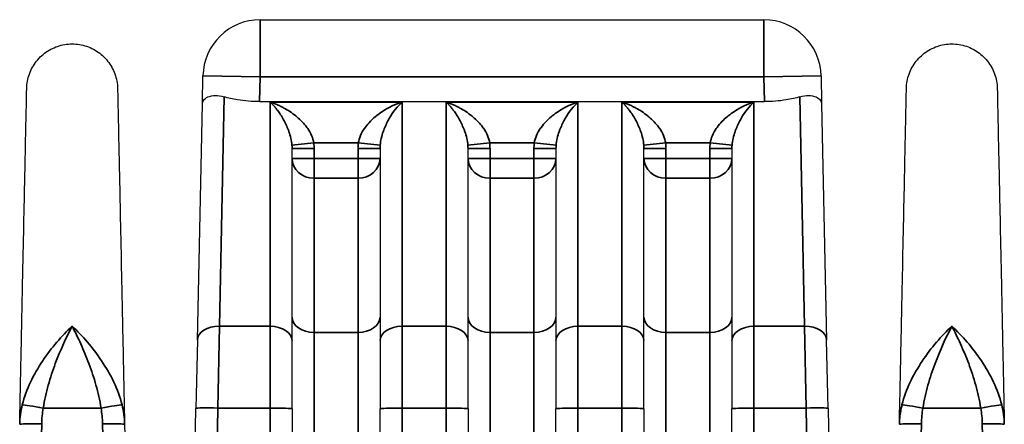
# Model space of a CAD drawing. Header units: millimetres. Extents: x 399 to 6233, y -1870 to 1602.
# Tile 509 of 656: x 5994 to 6016, y -187 to -178. Entities that reach past the tile are written whole.
import ezdxf

# ---------------------------------------------------------------- set-up
doc = ezdxf.new("R2010")
doc.units = ezdxf.units.MM
doc.layers.add('可見 (ISO)', color=7, linetype='Continuous', lineweight=25)
doc.layers.add('窄部可見 (ISO)', color=7, linetype='Continuous', lineweight=35)

msp = doc.modelspace()

# ---------------------------------------------------------------- linework, layer by layer
at = {"layer": '可見 (ISO)'}
for p, q in [((5999.422, -177.831), (6010.876, -177.831)), ((5998.109, -179.744), (5998.122, -179.104)), ((6012.176, -179.104), (6012.189, -179.744)), ((5997.996, -185.108), (5998.109, -179.744)), ((5999.41, -179.691), (6010.888, -179.691)), ((5999.681, -179.733), (5999.681, -179.733)), ((6012.189, -179.744), (6012.301, -185.108)), ((6000.409, -180.181), (6000.409, -180.181)), ((6001.888, -180.181), (6001.888, -180.181)), ((6004.409, -180.181), (6004.409, -180.181)), ((6005.888, -180.181), (6005.888, -180.181)), ((6008.409, -180.181), (6008.409, -180.181)), ((6009.888, -180.181), (6009.888, -180.181)), ((6000.149, -185.118), (6000.149, -180.753)), ((6002.149, -180.753), (6002.149, -185.118)), ((6004.149, -185.118), (6004.149, -180.753)), ((6006.149, -180.753), (6006.149, -185.118)), ((6008.149, -185.118), (6008.149, -180.753)), ((6010.149, -180.753), (6010.149, -185.118)), ((5997.996, -185.108), (5997.964, -186.656)), ((6000.149, -186.666), (6000.149, -185.118)), ((6002.149, -185.118), (6002.149, -186.666)), ((6004.149, -186.666), (6004.149, -185.118)), ((6006.149, -185.118), (6006.149, -186.666)), ((6008.149, -186.666), (6008.149, -185.118)), ((6010.149, -185.118), (6010.149, -186.666)), ((6012.334, -186.656), (6012.301, -185.108)), ((5997.845, -192.335), (5997.964, -186.656)), ((6000.149, -186.666), (6000.149, -189.603)), ((6002.149, -189.603), (6002.149, -186.666)), ((6004.149, -186.666), (6004.149, -189.603)), ((6006.149, -189.603), (6006.149, -186.666)), ((6008.149, -186.666), (6008.149, -189.603)), ((6010.149, -189.603), (6010.149, -186.666)), ((6012.334, -186.656), (6012.453, -192.335)), ((5996.341, -187.018), (5996.453, -192.335))]:
    msp.add_line(p, q, dxfattribs=at)
for centre, start, end in [((5999.422, -179.131), 90, 178.8), ((6010.876, -179.131), 1.2, 90)]:
    msp.add_arc(centre, 1.3, start, end, dxfattribs=at)
for points, knots in [([(5994.116, -179.392), (5994.118, -179.281), (5994.139, -179.169), (5994.215, -178.959), (5994.271, -178.859), (5994.41, -178.684), (5994.495, -178.606), (5994.683, -178.485), (5994.788, -178.439), (5995.006, -178.385), (5995.12, -178.375), (5995.343, -178.393), (5995.455, -178.421), (5995.66, -178.509), (5995.757, -178.571), (5995.923, -178.721), (5995.995, -178.811), (5996.105, -179.006), (5996.144, -179.114), (5996.175, -179.28), (5996.18, -179.336), (5996.182, -179.392)], [0, 0, 0, 0, 0.0333167, 0.0333167, 0.0669019, 0.0669019, 0.1004774, 0.1004774, 0.1340533, 0.1340533, 0.1676291, 0.1676291, 0.2012049, 0.2012049, 0.2347807, 0.2347807, 0.2683565, 0.2683565, 0.3019323, 0.3019323, 0.3188115, 0.3188115, 0.3188115, 0.3188115]), ([(6014.116, -179.392), (6014.118, -179.281), (6014.139, -179.169), (6014.215, -178.959), (6014.271, -178.859), (6014.41, -178.684), (6014.495, -178.606), (6014.683, -178.485), (6014.788, -178.439), (6015.006, -178.385), (6015.12, -178.375), (6015.343, -178.393), (6015.455, -178.421), (6015.66, -178.509), (6015.757, -178.571), (6015.923, -178.721), (6015.995, -178.811), (6016.105, -179.006), (6016.144, -179.114), (6016.175, -179.28), (6016.18, -179.336), (6016.182, -179.392)], [0, 0, 0, 0, 0.033317, 0.033317, 0.0669022, 0.0669022, 0.1004777, 0.1004777, 0.1340536, 0.1340536, 0.1676294, 0.1676294, 0.2012052, 0.2012052, 0.234781, 0.234781, 0.2683568, 0.2683568, 0.3019326, 0.3019326, 0.3188115, 0.3188115, 0.3188115, 0.3188115]), ([(5993.956, -187.018), (5993.967, -186.502), (5993.978, -186.006), (5993.987, -185.541), (5993.989, -185.465), (5993.991, -185.389), (5993.992, -185.314), (5994.003, -184.778), (5994.014, -184.274), (5994.024, -183.806), (5994.033, -183.338), (5994.043, -182.905), (5994.051, -182.505), (5994.059, -182.105), (5994.067, -181.737), (5994.074, -181.408), (5994.077, -181.269), (5994.08, -181.136), (5994.082, -181.011), (5994.086, -180.841), (5994.089, -180.683), (5994.092, -180.539), (5994.097, -180.288), (5994.102, -180.077), (5994.105, -179.906), (5994.113, -179.563), (5994.116, -179.392), (5994.116, -179.392)], [0.0267397, 0.0267397, 0.0267397, 0.0267397, 0.0775919, 0.0775919, 0.0775919, 0.0858976, 0.0858976, 0.0858976, 0.1450554, 0.1450554, 0.1450554, 0.2042133, 0.2042133, 0.2042133, 0.2633711, 0.2633711, 0.2633711, 0.2884173, 0.2884173, 0.2884173, 0.322529, 0.322529, 0.322529, 0.3816868, 0.3816868, 0.3816868, 0.5, 0.5, 0.5, 0.5]), ([(5996.182, -179.392), (5996.182, -179.392), (5996.185, -179.563), (5996.192, -179.906), (5996.198, -180.176), (5996.206, -180.545), (5996.215, -181.011), (5996.218, -181.136), (5996.221, -181.269), (5996.224, -181.408), (5996.231, -181.737), (5996.238, -182.105), (5996.247, -182.504), (5996.255, -182.904), (5996.264, -183.338), (5996.274, -183.806), (5996.284, -184.274), (5996.294, -184.778), (5996.306, -185.314), (5996.307, -185.389), (5996.309, -185.465), (5996.31, -185.541), (5996.32, -186.006), (5996.33, -186.502), (5996.341, -187.018)], [0.5000079, 0.5000079, 0.5000079, 0.5000079, 0.6183182, 0.6183182, 0.6183182, 0.7115983, 0.7115983, 0.7115983, 0.7366339, 0.7366339, 0.7366339, 0.7957918, 0.7957918, 0.7957918, 0.8549496, 0.8549496, 0.8549496, 0.9141075, 0.9141075, 0.9141075, 0.9224155, 0.9224155, 0.9224155, 0.9732653, 0.9732653, 0.9732653, 0.9732653]), ([(6013.956, -187.018), (6013.967, -186.502), (6013.978, -186.006), (6013.987, -185.541), (6013.989, -185.465), (6013.991, -185.389), (6013.992, -185.314), (6014.003, -184.778), (6014.014, -184.274), (6014.024, -183.806), (6014.033, -183.338), (6014.043, -182.905), (6014.051, -182.505), (6014.059, -182.105), (6014.067, -181.737), (6014.074, -181.408), (6014.077, -181.269), (6014.08, -181.136), (6014.082, -181.011), (6014.086, -180.841), (6014.089, -180.683), (6014.092, -180.539), (6014.097, -180.288), (6014.102, -180.077), (6014.105, -179.906), (6014.113, -179.563), (6014.116, -179.392), (6014.116, -179.392)], [0.0267397, 0.0267397, 0.0267397, 0.0267397, 0.0775919, 0.0775919, 0.0775919, 0.0858976, 0.0858976, 0.0858976, 0.1450554, 0.1450554, 0.1450554, 0.2042133, 0.2042133, 0.2042133, 0.2633711, 0.2633711, 0.2633711, 0.2884173, 0.2884173, 0.2884173, 0.322529, 0.322529, 0.322529, 0.3816868, 0.3816868, 0.3816868, 0.5, 0.5, 0.5, 0.5]), ([(6016.182, -179.392), (6016.182, -179.392), (6016.185, -179.563), (6016.192, -179.906), (6016.198, -180.176), (6016.206, -180.545), (6016.215, -181.011), (6016.218, -181.136), (6016.221, -181.269), (6016.224, -181.408), (6016.231, -181.737), (6016.238, -182.105), (6016.247, -182.504), (6016.255, -182.904), (6016.264, -183.338), (6016.274, -183.806), (6016.284, -184.274), (6016.294, -184.778), (6016.306, -185.314), (6016.307, -185.389), (6016.309, -185.465), (6016.31, -185.541), (6016.32, -186.006), (6016.33, -186.502), (6016.341, -187.018)], [0.5000079, 0.5000079, 0.5000079, 0.5000079, 0.6183182, 0.6183182, 0.6183182, 0.7115983, 0.7115983, 0.7115983, 0.7366339, 0.7366339, 0.7366339, 0.7957918, 0.7957918, 0.7957918, 0.8549496, 0.8549496, 0.8549496, 0.9141075, 0.9141075, 0.9141075, 0.9224155, 0.9224155, 0.9224155, 0.9732653, 0.9732653, 0.9732653, 0.9732653]), ([(5998.109, -179.744), (5998.109, -179.743), (5998.109, -179.743), (5998.11, -179.712), (5998.121, -179.683), (5998.162, -179.629), (5998.194, -179.604), (5998.283, -179.566), (5998.341, -179.553), (5998.468, -179.552), (5998.533, -179.56), (5998.602, -179.581)], [-0.000535, -0.000535, -0.000535, -0.000535, 0, 0, 0.0290077, 0.0290077, 0.0592099, 0.0592099, 0.0917988, 0.0917988, 0.1194024, 0.1194024, 0.1194024, 0.1194024]), ([(5999.41, -179.691), (5999.245, -179.691), (5999.07, -179.678), (5998.798, -179.633), (5998.694, -179.609), (5998.602, -179.581)], [-0.40134633, -0.40134633, -0.40134633, -0.40134633, -0.35174447, -0.35174447, -0.3169552, -0.3169552, -0.3169552, -0.3169552]), ([(6011.695, -179.581), (6011.602, -179.609), (6011.495, -179.634), (6011.223, -179.678), (6011.05, -179.691), (6010.888, -179.691)], [-0.48595409, -0.48595409, -0.48595409, -0.48595409, -0.45043413, -0.45043413, -0.40161512, -0.40161512, -0.40161512, -0.40161512]), ([(6011.695, -179.581), (6011.765, -179.56), (6011.83, -179.552), (6011.957, -179.553), (6012.015, -179.566), (6012.103, -179.604), (6012.135, -179.629), (6012.177, -179.683), (6012.188, -179.712), (6012.189, -179.743), (6012.189, -179.743), (6012.189, -179.744)], [0.0000025, 0.0000025, 0.0000025, 0.0000025, 0.0273791, 0.0273791, 0.0597, 0.0597, 0.089653, 0.089653, 0.1184213, 0.1184213, 0.1189519, 0.1189519, 0.1189519, 0.1189519])]:
    msp.add_open_spline(points, degree=3, knots=knots, dxfattribs=at)
at = {"layer": '窄部可見 (ISO)'}
for p, q in [((5999.422, -179.131), (5999.422, -177.831)), ((6010.876, -179.131), (6010.876, -177.831)), ((5998.122, -179.104), (5999.422, -179.131)), ((5999.422, -179.131), (5999.41, -179.691)), ((6010.876, -179.131), (5999.422, -179.131)), ((6010.876, -179.131), (6012.176, -179.104)), ((6010.888, -179.691), (6010.876, -179.131)), ((5998.602, -179.581), (5998.496, -184.791)), ((5999.649, -179.702), (5999.649, -184.791)), ((5999.649, -179.702), (6002.649, -179.702)), ((6002.649, -184.791), (6002.649, -179.702)), ((6003.649, -179.702), (6003.649, -184.791)), ((6003.649, -179.702), (6006.649, -179.702)), ((6006.649, -184.791), (6006.649, -179.702)), ((6007.649, -179.702), (6007.649, -184.791)), ((6007.649, -179.702), (6010.649, -179.702)), ((6010.649, -184.791), (6010.649, -179.702)), ((6011.801, -184.791), (6011.695, -179.581)), ((6000.643, -180.63), (6000.146, -180.68)), ((6001.655, -180.63), (6000.643, -180.63)), ((6001.655, -180.63), (6002.152, -180.68)), ((6004.146, -180.68), (6004.643, -180.63)), ((6005.655, -180.63), (6004.643, -180.63)), ((6006.152, -180.68), (6005.655, -180.63)), ((6008.643, -180.63), (6008.146, -180.68)), ((6009.655, -180.63), (6008.643, -180.63)), ((6009.655, -180.63), (6010.152, -180.68)), ((6000.649, -180.753), (6000.149, -180.753)), ((6000.649, -180.753), (6000.649, -180.984)), ((6001.649, -180.984), (6001.649, -180.753)), ((6001.649, -180.753), (6002.149, -180.753)), ((6004.149, -180.753), (6004.649, -180.753)), ((6004.649, -180.753), (6004.649, -180.984)), ((6005.649, -180.984), (6005.649, -180.753)), ((6006.149, -180.753), (6005.649, -180.753)), ((6008.649, -180.753), (6008.149, -180.753)), ((6008.649, -180.753), (6008.649, -180.984)), ((6009.649, -180.984), (6009.649, -180.753)), ((6009.649, -180.753), (6010.149, -180.753)), ((6000.649, -180.984), (6000.149, -180.984)), ((6000.649, -180.984), (6001.649, -180.984)), ((6000.649, -180.984), (6000.649, -181.431)), ((6001.649, -180.984), (6001.649, -181.431)), ((6001.649, -180.984), (6002.149, -180.984)), ((6004.149, -180.984), (6004.649, -180.984)), ((6004.649, -180.984), (6005.649, -180.984)), ((6004.649, -181.431), (6004.649, -180.984)), ((6006.149, -180.984), (6005.649, -180.984)), ((6005.649, -181.431), (6005.649, -180.984)), ((6008.649, -180.984), (6008.149, -180.984)), ((6008.649, -180.984), (6009.649, -180.984)), ((6008.649, -180.984), (6008.649, -181.431)), ((6009.649, -180.984), (6009.649, -181.431)), ((6009.649, -180.984), (6010.149, -180.984)), ((6001.649, -181.431), (6000.649, -181.431)), ((6000.649, -184.933), (6000.649, -181.431)), ((6001.649, -181.431), (6001.649, -184.933)), ((6005.649, -181.431), (6004.649, -181.431)), ((6004.649, -184.933), (6004.649, -181.431)), ((6005.649, -181.431), (6005.649, -184.933)), ((6009.649, -181.431), (6008.649, -181.431)), ((6008.649, -184.933), (6008.649, -181.431)), ((6009.649, -181.431), (6009.649, -184.933)), ((5998.464, -186.649), (5998.496, -184.791)), ((5998.496, -184.791), (5999.649, -184.791)), ((5999.649, -184.791), (5999.649, -186.649)), ((6002.649, -184.791), (6003.649, -184.791)), ((6002.649, -186.649), (6002.649, -184.791)), ((6003.649, -184.791), (6003.649, -186.649)), ((6006.649, -184.791), (6007.649, -184.791)), ((6006.649, -186.649), (6006.649, -184.791)), ((6007.649, -184.791), (6007.649, -186.649)), ((6010.649, -184.791), (6011.801, -184.791)), ((6010.649, -186.649), (6010.649, -184.791)), ((6011.801, -184.791), (6011.834, -186.649)), ((6001.649, -184.933), (6000.649, -184.933)), ((6000.649, -187.423), (6000.649, -184.933)), ((6001.649, -184.933), (6001.649, -187.423)), ((6005.649, -184.933), (6004.649, -184.933)), ((6004.649, -187.423), (6004.649, -184.933)), ((6005.649, -184.933), (6005.649, -187.423)), ((6009.649, -184.933), (6008.649, -184.933)), ((6008.649, -187.423), (6008.649, -184.933)), ((6009.649, -184.933), (6009.649, -187.423)), ((5995.805, -186.649), (5994.492, -186.649)), ((5998.464, -186.649), (5998.198, -199.334)), ((5999.649, -186.649), (5998.464, -186.649)), ((5999.649, -199.334), (5999.649, -186.649)), ((6003.649, -186.649), (6002.649, -186.649)), ((6002.649, -186.649), (6002.649, -199.334)), ((6003.649, -199.334), (6003.649, -186.649)), ((6007.649, -186.649), (6006.649, -186.649)), ((6006.649, -186.649), (6006.649, -199.334)), ((6007.649, -199.334), (6007.649, -186.649)), ((6011.834, -186.649), (6010.649, -186.649)), ((6010.649, -186.649), (6010.649, -199.334)), ((6012.1, -199.334), (6011.834, -186.649)), ((6015.805, -186.649), (6014.492, -186.649)), ((5994.456, -187.011), (5994.198, -199.334)), ((5996.1, -199.334), (5995.841, -187.011)), ((6014.456, -187.011), (6014.198, -199.334)), ((6016.1, -199.334), (6015.841, -187.011))]:
    msp.add_line(p, q, dxfattribs=at)
for centre, start, end in [((5999.407, -180.753), 359.998, 5.6523), ((6002.89, -180.753), 174.3477, 180.002), ((6003.407, -180.753), 359.998, 5.6523), ((6006.89, -180.753), 174.3477, 180.002), ((6007.407, -180.753), 359.998, 5.6523), ((6010.89, -180.753), 174.3477, 180.002)]:
    msp.add_arc(centre, 1.242, start, end, dxfattribs=at)
for centre, major_axis, ratio, start_param, end_param in [((6000.649, -180.984), (-0.5, 0), 0.893623, 0, 1.570796), ((6001.649, -180.984), (0.5, 0), 0.893623, 4.712389, 6.283185), ((6004.649, -180.984), (-0.5, 0), 0.893623, 0, 1.570796), ((6005.649, -180.984), (0.5, 0), 0.893623, 4.712389, 6.283185), ((6008.649, -180.984), (-0.5, 0), 0.893623, 0, 1.570796), ((6009.649, -180.984), (0.5, 0), 0.893623, 4.712389, 6.283185), ((6000.649, -184.587), (-0.5, 0), 0.691459, 0, 1.570796), ((6001.649, -184.587), (0.5, 0), 0.691459, 4.712389, 6.283185), ((6004.649, -184.587), (-0.5, 0), 0.691459, 0, 1.570796), ((6005.649, -184.587), (0.5, 0), 0.691459, 4.712389, 6.283185), ((6008.649, -184.587), (-0.5, 0), 0.691459, 0, 1.570796), ((6009.649, -184.587), (0.5, 0), 0.691459, 4.712389, 6.283185), ((5998.496, -185.118), (-0.5, 0.01), 0.653986, 4.726087, 6.283185), ((5999.649, -185.118), (0.5, 0), 0.654068, 0, 1.570796), ((6002.649, -185.118), (-0.5, 0), 0.654068, 4.712389, 6.283185), ((6003.649, -185.118), (0.5, 0), 0.654068, 0, 1.570796), ((6006.649, -185.118), (-0.5, 0), 0.654068, 4.712389, 6.283185), ((6007.649, -185.118), (0.5, 0), 0.654068, 0, 1.570796), ((6010.649, -185.118), (-0.5, 0), 0.654068, 4.712389, 6.283185), ((6011.801, -185.118), (0.5, 0.01), 0.653986, 0, 1.557098), ((5994.492, -186.666), (-0.492, 0.09), 0.034327, 4.718689, 6.047495), ((5995.805, -186.666), (0.492, 0.09), 0.034327, 0.235691, 1.564496), ((5995.337, -187.082), (-0.026, -1.449), 0.693348, 1.62735, 1.940844), ((5998.464, -186.666), (-0.5, 0.01), 0.034892, 4.71312, 6.283185), ((5999.649, -186.666), (0.5, 0), 0.034899, 0, 1.570796), ((6002.649, -186.666), (-0.5, 0), 0.034899, 4.712389, 6.283185), ((6003.649, -186.666), (0.5, 0), 0.034899, 0, 1.570796), ((6006.649, -186.666), (-0.5, 0), 0.034899, 4.712389, 6.283185), ((6007.649, -186.666), (0.5, 0), 0.034899, 0, 1.570796), ((6010.649, -186.666), (-0.5, 0), 0.034899, 4.712389, 6.283185), ((6011.834, -186.666), (0.5, 0.01), 0.034892, 0, 1.570065), ((6014.492, -186.666), (-0.492, 0.09), 0.034327, 4.718689, 6.047495), ((6015.805, -186.666), (0.492, 0.09), 0.034327, 0.235691, 1.564496), ((6015.337, -187.082), (-0.026, -1.449), 0.693348, 1.62735, 1.940844)]:
    msp.add_ellipse(centre, major_axis=major_axis, ratio=ratio, start_param=start_param, end_param=end_param, dxfattribs=at)
for points, knots in [([(6000.146, -180.68), (6000.141, -180.626), (6000.132, -180.574), (6000.121, -180.525), (6000.109, -180.471), (6000.094, -180.421), (6000.077, -180.374), (6000.074, -180.363), (6000.07, -180.352), (6000.066, -180.341), (6000.033, -180.252), (5999.994, -180.172), (5999.955, -180.101), (5999.95, -180.092), (5999.945, -180.083), (5999.94, -180.074), (5999.917, -180.035), (5999.893, -179.997), (5999.87, -179.962), (5999.849, -179.932), (5999.828, -179.903), (5999.806, -179.875), (5999.791, -179.855), (5999.776, -179.837), (5999.761, -179.819), (5999.742, -179.797), (5999.724, -179.776), (5999.705, -179.757), (5999.686, -179.737), (5999.668, -179.719), (5999.649, -179.702)], [0, 0, 0, 0, 0.000170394, 0.000170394, 0.000170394, 0.00035746, 0.00035746, 0.00035746, 0.000401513, 0.000401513, 0.000401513, 0.000758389, 0.000758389, 0.000758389, 0.000803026, 0.000803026, 0.000803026, 0.001003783, 0.001003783, 0.001003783, 0.001179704, 0.001179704, 0.001179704, 0.001304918, 0.001304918, 0.001304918, 0.001455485, 0.001455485, 0.001455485, 0.001606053, 0.001606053, 0.001606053, 0.001606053]), ([(5999.649, -179.702), (5999.724, -179.725), (5999.799, -179.755), (5999.873, -179.79), (5999.898, -179.801), (5999.923, -179.814), (5999.947, -179.827), (5999.953, -179.83), (5999.958, -179.833), (5999.964, -179.836), (6000.057, -179.886), (6000.148, -179.945), (6000.234, -180.015), (6000.243, -180.022), (6000.252, -180.029), (6000.26, -180.037), (6000.342, -180.105), (6000.42, -180.185), (6000.487, -180.277), (6000.494, -180.286), (6000.5, -180.295), (6000.506, -180.304), (6000.539, -180.353), (6000.569, -180.405), (6000.594, -180.462), (6000.617, -180.515), (6000.634, -180.572), (6000.643, -180.63)], [-0.000006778, -0.000006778, -0.000006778, -0.000006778, 0.000287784, 0.000287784, 0.000287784, 0.000385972, 0.000385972, 0.000385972, 0.000408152, 0.000408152, 0.000408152, 0.000778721, 0.000778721, 0.000778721, 0.000816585, 0.000816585, 0.000816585, 0.001171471, 0.001171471, 0.001171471, 0.001205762, 0.001205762, 0.001205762, 0.001389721, 0.001389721, 0.001389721, 0.00156422, 0.00156422, 0.00156422, 0.00156422]), ([(6001.655, -180.63), (6001.664, -180.571), (6001.681, -180.515), (6001.704, -180.462), (6001.728, -180.406), (6001.758, -180.353), (6001.792, -180.304), (6001.798, -180.295), (6001.804, -180.286), (6001.811, -180.277), (6001.847, -180.227), (6001.888, -180.18), (6001.93, -180.136), (6001.965, -180.101), (6002.001, -180.068), (6002.037, -180.037), (6002.046, -180.029), (6002.055, -180.022), (6002.064, -180.015), (6002.109, -179.978), (6002.156, -179.944), (6002.204, -179.913), (6002.348, -179.818), (6002.499, -179.749), (6002.649, -179.702)], [0, 0, 0, 0, 0.000175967, 0.000175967, 0.000175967, 0.000359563, 0.000359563, 0.000359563, 0.000393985, 0.000393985, 0.000393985, 0.000590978, 0.000590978, 0.000590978, 0.000749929, 0.000749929, 0.000749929, 0.000787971, 0.000787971, 0.000787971, 0.000984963, 0.000984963, 0.000984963, 0.001575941, 0.001575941, 0.001575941, 0.001575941]), ([(6002.649, -179.702), (6002.549, -179.793), (6002.449, -179.916), (6002.358, -180.074), (6002.353, -180.083), (6002.348, -180.092), (6002.343, -180.101), (6002.303, -180.173), (6002.265, -180.253), (6002.232, -180.341), (6002.228, -180.352), (6002.224, -180.363), (6002.22, -180.374), (6002.204, -180.421), (6002.189, -180.472), (6002.176, -180.525), (6002.165, -180.574), (6002.156, -180.625), (6002.152, -180.68)], [-0.000007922, -0.000007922, -0.000007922, -0.000007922, 0.000792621, 0.000792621, 0.000792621, 0.000836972, 0.000836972, 0.000836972, 0.001192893, 0.001192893, 0.001192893, 0.001236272, 0.001236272, 0.001236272, 0.001422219, 0.001422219, 0.001422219, 0.001593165, 0.001593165, 0.001593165, 0.001593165]), ([(6004.146, -180.68), (6004.141, -180.626), (6004.132, -180.574), (6004.121, -180.525), (6004.109, -180.471), (6004.094, -180.421), (6004.077, -180.374), (6004.074, -180.363), (6004.07, -180.352), (6004.066, -180.341), (6004.033, -180.252), (6003.994, -180.172), (6003.955, -180.101), (6003.95, -180.092), (6003.945, -180.083), (6003.94, -180.074), (6003.917, -180.035), (6003.893, -179.997), (6003.87, -179.962), (6003.849, -179.932), (6003.828, -179.903), (6003.806, -179.875), (6003.791, -179.855), (6003.776, -179.837), (6003.761, -179.819), (6003.742, -179.797), (6003.724, -179.776), (6003.705, -179.757), (6003.686, -179.737), (6003.668, -179.719), (6003.649, -179.702)], [0, 0, 0, 0, 0.000170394, 0.000170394, 0.000170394, 0.00035746, 0.00035746, 0.00035746, 0.000401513, 0.000401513, 0.000401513, 0.000758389, 0.000758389, 0.000758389, 0.000803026, 0.000803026, 0.000803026, 0.001003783, 0.001003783, 0.001003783, 0.001179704, 0.001179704, 0.001179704, 0.001304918, 0.001304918, 0.001304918, 0.001455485, 0.001455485, 0.001455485, 0.001606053, 0.001606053, 0.001606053, 0.001606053]), ([(6003.649, -179.702), (6003.724, -179.725), (6003.799, -179.755), (6003.873, -179.79), (6003.898, -179.801), (6003.923, -179.814), (6003.947, -179.827), (6003.953, -179.83), (6003.958, -179.833), (6003.964, -179.836), (6004.057, -179.886), (6004.148, -179.945), (6004.234, -180.015), (6004.243, -180.022), (6004.252, -180.029), (6004.26, -180.037), (6004.342, -180.105), (6004.42, -180.185), (6004.487, -180.277), (6004.494, -180.286), (6004.5, -180.295), (6004.506, -180.304), (6004.539, -180.353), (6004.569, -180.405), (6004.594, -180.462), (6004.617, -180.515), (6004.634, -180.572), (6004.643, -180.63)], [-0.000006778, -0.000006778, -0.000006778, -0.000006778, 0.000287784, 0.000287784, 0.000287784, 0.000385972, 0.000385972, 0.000385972, 0.000408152, 0.000408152, 0.000408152, 0.000778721, 0.000778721, 0.000778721, 0.000816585, 0.000816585, 0.000816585, 0.001171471, 0.001171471, 0.001171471, 0.001205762, 0.001205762, 0.001205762, 0.001389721, 0.001389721, 0.001389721, 0.00156422, 0.00156422, 0.00156422, 0.00156422]), ([(6005.655, -180.63), (6005.664, -180.571), (6005.681, -180.515), (6005.704, -180.462), (6005.728, -180.406), (6005.758, -180.353), (6005.792, -180.304), (6005.798, -180.295), (6005.804, -180.286), (6005.811, -180.277), (6005.847, -180.227), (6005.888, -180.18), (6005.93, -180.136), (6005.965, -180.101), (6006.001, -180.068), (6006.037, -180.037), (6006.046, -180.029), (6006.055, -180.022), (6006.064, -180.015), (6006.109, -179.978), (6006.156, -179.944), (6006.204, -179.913), (6006.348, -179.818), (6006.499, -179.749), (6006.649, -179.702)], [0, 0, 0, 0, 0.000175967, 0.000175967, 0.000175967, 0.000359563, 0.000359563, 0.000359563, 0.000393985, 0.000393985, 0.000393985, 0.000590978, 0.000590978, 0.000590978, 0.000749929, 0.000749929, 0.000749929, 0.000787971, 0.000787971, 0.000787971, 0.000984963, 0.000984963, 0.000984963, 0.001575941, 0.001575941, 0.001575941, 0.001575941]), ([(6006.649, -179.702), (6006.549, -179.793), (6006.449, -179.916), (6006.358, -180.074), (6006.353, -180.083), (6006.348, -180.092), (6006.343, -180.101), (6006.303, -180.173), (6006.265, -180.253), (6006.232, -180.341), (6006.228, -180.352), (6006.224, -180.363), (6006.22, -180.374), (6006.204, -180.421), (6006.189, -180.472), (6006.176, -180.525), (6006.165, -180.574), (6006.156, -180.625), (6006.152, -180.68)], [-0.000007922, -0.000007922, -0.000007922, -0.000007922, 0.000792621, 0.000792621, 0.000792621, 0.000836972, 0.000836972, 0.000836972, 0.001192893, 0.001192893, 0.001192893, 0.001236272, 0.001236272, 0.001236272, 0.001422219, 0.001422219, 0.001422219, 0.001593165, 0.001593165, 0.001593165, 0.001593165]), ([(6008.146, -180.68), (6008.141, -180.626), (6008.132, -180.574), (6008.121, -180.525), (6008.109, -180.471), (6008.094, -180.421), (6008.077, -180.374), (6008.074, -180.363), (6008.07, -180.352), (6008.066, -180.341), (6008.033, -180.252), (6007.994, -180.172), (6007.955, -180.101), (6007.95, -180.092), (6007.945, -180.083), (6007.94, -180.074), (6007.917, -180.035), (6007.893, -179.997), (6007.87, -179.962), (6007.849, -179.932), (6007.828, -179.903), (6007.806, -179.875), (6007.791, -179.855), (6007.776, -179.837), (6007.761, -179.819), (6007.742, -179.797), (6007.724, -179.776), (6007.705, -179.757), (6007.686, -179.737), (6007.668, -179.719), (6007.649, -179.702)], [0, 0, 0, 0, 0.000170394, 0.000170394, 0.000170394, 0.00035746, 0.00035746, 0.00035746, 0.000401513, 0.000401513, 0.000401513, 0.000758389, 0.000758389, 0.000758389, 0.000803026, 0.000803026, 0.000803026, 0.001003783, 0.001003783, 0.001003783, 0.001179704, 0.001179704, 0.001179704, 0.001304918, 0.001304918, 0.001304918, 0.001455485, 0.001455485, 0.001455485, 0.001606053, 0.001606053, 0.001606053, 0.001606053]), ([(6007.649, -179.702), (6007.724, -179.725), (6007.799, -179.755), (6007.873, -179.79), (6007.898, -179.801), (6007.923, -179.814), (6007.947, -179.827), (6007.953, -179.83), (6007.958, -179.833), (6007.964, -179.836), (6008.057, -179.886), (6008.148, -179.945), (6008.234, -180.015), (6008.243, -180.022), (6008.252, -180.029), (6008.26, -180.037), (6008.342, -180.105), (6008.42, -180.185), (6008.487, -180.277), (6008.494, -180.286), (6008.5, -180.295), (6008.506, -180.304), (6008.539, -180.353), (6008.569, -180.405), (6008.594, -180.462), (6008.617, -180.515), (6008.634, -180.572), (6008.643, -180.63)], [-0.000006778, -0.000006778, -0.000006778, -0.000006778, 0.000287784, 0.000287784, 0.000287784, 0.000385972, 0.000385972, 0.000385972, 0.000408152, 0.000408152, 0.000408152, 0.000778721, 0.000778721, 0.000778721, 0.000816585, 0.000816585, 0.000816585, 0.001171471, 0.001171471, 0.001171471, 0.001205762, 0.001205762, 0.001205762, 0.001389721, 0.001389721, 0.001389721, 0.00156422, 0.00156422, 0.00156422, 0.00156422]), ([(6009.655, -180.63), (6009.664, -180.571), (6009.681, -180.515), (6009.704, -180.462), (6009.728, -180.406), (6009.758, -180.353), (6009.792, -180.304), (6009.798, -180.295), (6009.804, -180.286), (6009.811, -180.277), (6009.847, -180.227), (6009.888, -180.18), (6009.93, -180.136), (6009.965, -180.101), (6010.001, -180.068), (6010.037, -180.037), (6010.046, -180.029), (6010.055, -180.022), (6010.064, -180.015), (6010.109, -179.978), (6010.156, -179.944), (6010.204, -179.913), (6010.348, -179.818), (6010.499, -179.749), (6010.649, -179.702)], [0, 0, 0, 0, 0.000175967, 0.000175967, 0.000175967, 0.000359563, 0.000359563, 0.000359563, 0.000393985, 0.000393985, 0.000393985, 0.000590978, 0.000590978, 0.000590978, 0.000749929, 0.000749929, 0.000749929, 0.000787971, 0.000787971, 0.000787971, 0.000984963, 0.000984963, 0.000984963, 0.001575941, 0.001575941, 0.001575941, 0.001575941]), ([(6010.649, -179.702), (6010.549, -179.793), (6010.449, -179.916), (6010.358, -180.074), (6010.353, -180.083), (6010.348, -180.092), (6010.343, -180.101), (6010.303, -180.173), (6010.265, -180.253), (6010.232, -180.341), (6010.228, -180.352), (6010.224, -180.363), (6010.22, -180.374), (6010.204, -180.421), (6010.189, -180.472), (6010.176, -180.525), (6010.165, -180.574), (6010.156, -180.625), (6010.152, -180.68)], [-0.000007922, -0.000007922, -0.000007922, -0.000007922, 0.000792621, 0.000792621, 0.000792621, 0.000836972, 0.000836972, 0.000836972, 0.001192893, 0.001192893, 0.001192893, 0.001236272, 0.001236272, 0.001236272, 0.001422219, 0.001422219, 0.001422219, 0.001593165, 0.001593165, 0.001593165, 0.001593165]), ([(5994.015, -186.575), (5994.059, -186.398), (5994.124, -186.225), (5994.203, -186.06), (5994.282, -185.894), (5994.376, -185.732), (5994.477, -185.581), (5994.678, -185.278), (5994.913, -185.01), (5995.149, -184.791)], [0, 0, 0, 0, 0.000558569, 0.000558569, 0.000558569, 0.001117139, 0.001117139, 0.001117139, 0.002234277, 0.002234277, 0.002234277, 0.002234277]), ([(5995.149, -184.791), (5995.016, -185.044), (5994.884, -185.328), (5994.708, -185.796), (5994.653, -185.962), (5994.559, -186.298), (5994.519, -186.471), (5994.492, -186.649)], [-0.000011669, -0.000011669, -0.000011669, -0.000011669, 0.001066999, 0.001066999, 0.001606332, 0.001606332, 0.002145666, 0.002145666, 0.002145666, 0.002145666]), ([(5995.149, -184.791), (5995.384, -185.009), (5995.617, -185.274), (5995.82, -185.579), (5996.024, -185.884), (5996.195, -186.222), (5996.283, -186.575)], [-0.00001122, -0.00001122, -0.00001122, -0.00001122, 0.001104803, 0.001104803, 0.001104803, 0.002220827, 0.002220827, 0.002220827, 0.002220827]), ([(5995.805, -186.649), (5995.778, -186.471), (5995.739, -186.298), (5995.691, -186.13), (5995.644, -185.961), (5995.589, -185.796), (5995.531, -185.64), (5995.472, -185.484), (5995.41, -185.336), (5995.346, -185.194), (5995.282, -185.053), (5995.215, -184.917), (5995.149, -184.791)], [0, 0, 0, 0, 0.000534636, 0.000534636, 0.000534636, 0.001069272, 0.001069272, 0.001069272, 0.001603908, 0.001603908, 0.001603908, 0.002138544, 0.002138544, 0.002138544, 0.002138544]), ([(6014.015, -186.575), (6014.059, -186.398), (6014.124, -186.225), (6014.203, -186.06), (6014.282, -185.894), (6014.376, -185.732), (6014.477, -185.581), (6014.678, -185.278), (6014.913, -185.01), (6015.149, -184.791)], [0, 0, 0, 0, 0.000558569, 0.000558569, 0.000558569, 0.001117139, 0.001117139, 0.001117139, 0.002234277, 0.002234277, 0.002234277, 0.002234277]), ([(6015.149, -184.791), (6015.016, -185.044), (6014.884, -185.328), (6014.708, -185.796), (6014.653, -185.962), (6014.559, -186.298), (6014.519, -186.471), (6014.492, -186.649)], [-0.000011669, -0.000011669, -0.000011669, -0.000011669, 0.001066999, 0.001066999, 0.001606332, 0.001606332, 0.002145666, 0.002145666, 0.002145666, 0.002145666]), ([(6015.149, -184.791), (6015.384, -185.009), (6015.617, -185.274), (6015.82, -185.579), (6016.024, -185.884), (6016.195, -186.222), (6016.283, -186.575)], [-0.00001122, -0.00001122, -0.00001122, -0.00001122, 0.001104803, 0.001104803, 0.001104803, 0.002220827, 0.002220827, 0.002220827, 0.002220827]), ([(6015.805, -186.649), (6015.778, -186.471), (6015.739, -186.298), (6015.691, -186.13), (6015.644, -185.961), (6015.589, -185.796), (6015.531, -185.64), (6015.472, -185.484), (6015.41, -185.336), (6015.346, -185.194), (6015.282, -185.053), (6015.215, -184.917), (6015.149, -184.791)], [0, 0, 0, 0, 0.000534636, 0.000534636, 0.000534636, 0.001069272, 0.001069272, 0.001069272, 0.001603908, 0.001603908, 0.001603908, 0.002138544, 0.002138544, 0.002138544, 0.002138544]), ([(6013.956, -187.018), (6013.957, -187.01), (6013.957, -187.002), (6013.957, -186.993), (6013.957, -186.984), (6013.958, -186.975), (6013.958, -186.965), (6013.959, -186.947), (6013.96, -186.928), (6013.962, -186.909), (6013.964, -186.872), (6013.968, -186.835), (6013.973, -186.798), (6013.98, -186.742), (6013.989, -186.687), (6014.001, -186.632), (6014.006, -186.613), (6014.01, -186.594), (6014.015, -186.575)], [-0.00000006, -0.00000006, -0.00000006, -0.00000006, 0.0000257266, 0.0000257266, 0.0000257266, 0.0000544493, 0.0000544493, 0.0000544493, 0.000111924, 0.000111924, 0.000111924, 0.0002271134, 0.0002271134, 0.0002271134, 0.0003995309, 0.0003995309, 0.0003995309, 0.0004594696, 0.0004594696, 0.0004594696, 0.0004594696]), ([(5993.956, -187.018), (5993.957, -187.014), (5994.01, -187.01), (5994.103, -187.009), (5994.195, -187.008), (5994.325, -187.009), (5994.456, -187.011)], [0, 0, 0, 0, 0.5, 0.5, 0.5, 1, 1, 1, 1]), ([(5996.341, -187.018), (5996.341, -187.013), (5996.287, -187.01), (5996.195, -187.009), (5996.102, -187.008), (5995.972, -187.009), (5995.841, -187.011)], [0, 0, 0, 0, 0.5, 0.5, 0.5, 1, 1, 1, 1]), ([(6014.456, -187.011), (6014.325, -187.009), (6014.195, -187.008), (6014.103, -187.009), (6014.01, -187.01), (6013.957, -187.013), (6013.956, -187.018)], [0, 0, 0, 0, 0.5, 0.5, 0.5, 1, 1, 1, 1]), ([(6016.341, -187.018), (6016.341, -187.013), (6016.287, -187.01), (6016.195, -187.009), (6016.102, -187.008), (6015.972, -187.009), (6015.841, -187.011)], [0, 0, 0, 0, 0.5, 0.5, 0.5, 1, 1, 1, 1])]:
    msp.add_open_spline(points, degree=3, knots=knots, dxfattribs=at)
for points in [[(6000.149, -180.753), (6000.149, -180.728), (6000.148, -180.704), (6000.146, -180.68)], [(6002.152, -180.68), (6002.15, -180.704), (6002.149, -180.728), (6002.149, -180.753)], [(6004.149, -180.753), (6004.149, -180.728), (6004.148, -180.704), (6004.146, -180.68)], [(6006.152, -180.68), (6006.15, -180.704), (6006.149, -180.728), (6006.149, -180.753)], [(6008.149, -180.753), (6008.149, -180.728), (6008.148, -180.704), (6008.146, -180.68)], [(6010.152, -180.68), (6010.15, -180.704), (6010.149, -180.728), (6010.149, -180.753)], [(5993.956, -187.018), (5993.96, -186.869), (5993.978, -186.721), (5994.015, -186.575)], [(5994.492, -186.649), (5994.47, -186.769), (5994.459, -186.89), (5994.456, -187.011)], [(5995.841, -187.011), (5995.839, -186.89), (5995.827, -186.769), (5995.805, -186.649)], [(6014.492, -186.649), (6014.47, -186.769), (6014.459, -186.89), (6014.456, -187.011)], [(6015.841, -187.011), (6015.839, -186.89), (6015.827, -186.769), (6015.805, -186.649)]]:
    msp.add_open_spline(points, degree=3, dxfattribs=at)

doc.saveas('drawing.dxf')
